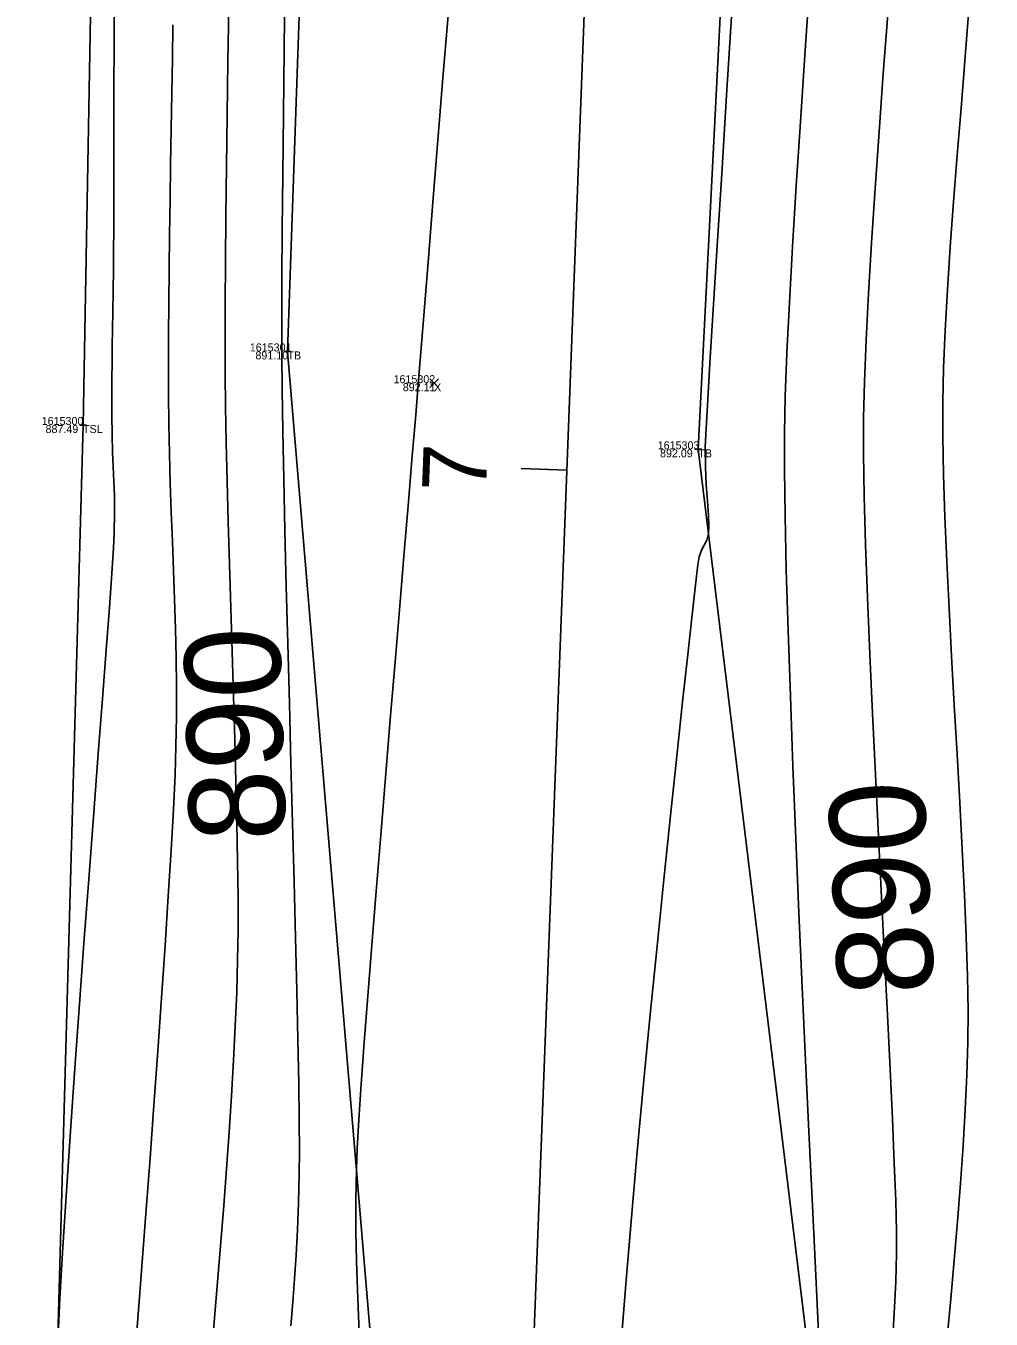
# Model space of a CAD drawing. Extents: x 1957117 to 1971063, y 701601 to 715861.
# Drawn here: x 1962700.8 to 1962743, y 702660.6 to 702717.2 of the extents above; entities that cross this region are included whole.
import ezdxf

# ---------------------------------------------------------------- set-up
doc = ezdxf.new("R2010")
doc.units = 0
for name, color, linetype in [('AP_X_Lights', 7, 'Continuous'), ('DT_X_Break_Line', 7, 'Continuous'), ('DT_X_Contour_Major', 7, 'Continuous'), ('DT_X_Contour_Minor', 7, 'Continuous'), ('GE_X_CL_20', 7, 'Continuous'), ('PV_P_Drive', 7, 'Continuous'), ('PV_P_Shoulder', 7, 'Continuous'), ('RS_Raster1', 7, 'Continuous'), ('SC_Scratch1', 7, 'Continuous')]:
    doc.layers.add(name, color=color, linetype=linetype)

msp = doc.modelspace()

# ---------------------------------------------------------------- linework, layer by layer
at = {"layer": 'AP_X_Lights'}
for p, q in [((1962718.431, 702701.37), (1962718.819, 702701.76)), ((1962718.431, 702701.76), (1962718.819, 702701.37))]:
    msp.add_line(p, q, dxfattribs=at)
at = {"layer": 'DT_X_Break_Line'}
for points in [[(1962757.692, 703508.157), (1962753.044, 703454.513), (1962744.146, 703405.113), (1962744.434, 703349.663), (1962736.435, 703304.968), (1962738.519, 703256.58), (1962733.25, 703205.119), (1962728.86, 703155.329), (1962727.562, 703104.951), (1962723.293, 703055.515), (1962724.436, 703005.51), (1962718.067, 702954.967), (1962720.729, 702905.083), (1962722.557, 702854.421), (1962723.043, 702804.701), (1962714.011, 702754.826), (1962712.212, 702702.955), (1962716.271, 702654.75)], [(1962702.117, 702657.987), (1962703.272, 702699.736), (1962705.228, 702806.071), (1962703.423, 702855.641), (1962706.263, 702905.812), (1962712.174, 702956.181), (1962713.523, 703005.763), (1962712.842, 703056.179), (1962714.348, 703106.08), (1962716.294, 703155.887), (1962718.32, 703206.081), (1962722.321, 703254.839), (1962724.563, 703306.646), (1962729.417, 703354.621), (1962729.297, 703405.46), (1962730.818, 703457.798), (1962733.395, 703504.264)], [(1962735.623, 702653.941), (1962730.179, 702698.673), (1962732.947, 702753.894), (1962738.207, 702804.216), (1962738.987, 702853.61), (1962736.001, 702904.958), (1962739.593, 702953.751), (1962746.003, 703003.979), (1962748.378, 703053.684), (1962745.135, 703102.004), (1962753.642, 703155.418), (1962750.77, 703204.49), (1962754.665, 703250.528), (1962756.699, 703302.164), (1962759.222, 703352.026), (1962759.063, 703405.067), (1962773.34, 703451.658), (1962770.93, 703504.314)]]:
    msp.add_lwpolyline(points, dxfattribs=at)
at = {"layer": 'DT_X_Contour_Major'}
for points in [[(1962709.641, 702717.985), (1962709.607, 702715.632), (1962709.576, 702713.308), (1962709.547, 702711.049), (1962709.523, 702708.89), (1962709.504, 702706.867), (1962709.49, 702705.016), (1962709.484, 702703.373), (1962709.486, 702701.973), (1962709.5, 702700.545), (1962709.528, 702698.974), (1962709.568, 702697.285), (1962709.617, 702695.502), (1962709.673, 702693.647), (1962709.732, 702691.744), (1962709.793, 702689.817), (1962709.853, 702687.889), (1962709.909, 702685.983), (1962709.96, 702684.124), (1962710.002, 702682.334), (1962710.032, 702680.637), (1962710.05, 702679.056), (1962710.051, 702677.615), (1962710.033, 702676.338), (1962709.991, 702674.932), (1962709.93, 702673.466), (1962709.852, 702671.949), (1962709.761, 702670.393), (1962709.657, 702668.81), (1962709.544, 702667.21), (1962709.424, 702665.604), (1962709.299, 702664.005), (1962709.171, 702662.422), (1962709.043, 702660.868), (1962708.917, 702659.353)], [(1962709.641, 702717.985), (1962709.607, 702715.632), (1962709.576, 702713.308), (1962709.547, 702711.049), (1962709.523, 702708.89), (1962709.504, 702706.867), (1962709.49, 702705.016), (1962709.484, 702703.373), (1962709.486, 702701.973), (1962709.5, 702700.545), (1962709.528, 702698.974), (1962709.568, 702697.285), (1962709.617, 702695.502), (1962709.673, 702693.647), (1962709.732, 702691.744), (1962709.793, 702689.817), (1962709.853, 702687.889), (1962709.909, 702685.983), (1962709.96, 702684.124), (1962710.002, 702682.334), (1962710.032, 702680.637), (1962710.05, 702679.056), (1962710.051, 702677.615), (1962710.033, 702676.338), (1962709.991, 702674.932), (1962709.93, 702673.466), (1962709.852, 702671.949), (1962709.761, 702670.393), (1962709.657, 702668.81), (1962709.544, 702667.21), (1962709.424, 702665.604), (1962709.299, 702664.005), (1962709.171, 702662.422), (1962709.043, 702660.868), (1962708.917, 702659.353)], [(1962738.461, 702717.695), (1962738.269, 702715.112), (1962738.084, 702712.56), (1962737.911, 702710.08), (1962737.754, 702707.707), (1962737.62, 702705.482), (1962737.514, 702703.442), (1962737.44, 702701.626), (1962737.403, 702700.07), (1962737.404, 702698.497), (1962737.437, 702696.631), (1962737.496, 702694.517), (1962737.579, 702692.197), (1962737.68, 702689.717), (1962737.796, 702687.121), (1962737.922, 702684.452), (1962738.055, 702681.755), (1962738.19, 702679.074), (1962738.323, 702676.454), (1962738.449, 702673.937), (1962738.566, 702671.569), (1962738.667, 702669.394), (1962738.75, 702667.455), (1962738.81, 702665.798), (1962738.844, 702664.465), (1962738.845, 702663.501), (1962738.811, 702662.27), (1962738.761, 702661.155), (1962738.697, 702660.127)], [(1962738.461, 702717.695), (1962738.269, 702715.112), (1962738.084, 702712.56), (1962737.911, 702710.08), (1962737.754, 702707.707), (1962737.62, 702705.482), (1962737.514, 702703.442), (1962737.44, 702701.626), (1962737.403, 702700.07), (1962737.404, 702698.497), (1962737.437, 702696.631), (1962737.496, 702694.517), (1962737.579, 702692.197), (1962737.68, 702689.717), (1962737.796, 702687.121), (1962737.922, 702684.452), (1962738.055, 702681.755), (1962738.19, 702679.074), (1962738.323, 702676.454), (1962738.449, 702673.937), (1962738.566, 702671.569), (1962738.667, 702669.394), (1962738.75, 702667.455), (1962738.81, 702665.798), (1962738.844, 702664.465), (1962738.845, 702663.501), (1962738.811, 702662.27), (1962738.761, 702661.155), (1962738.697, 702660.127)]]:
    msp.add_lwpolyline(points, dxfattribs=at)
at = {"layer": 'DT_X_Contour_Minor'}
for points in [[(1962704.639, 702719.443), (1962704.632, 702716.677), (1962704.626, 702714.141), (1962704.621, 702711.883), (1962704.617, 702709.95), (1962704.613, 702708.389), (1962704.609, 702707.248), (1962704.605, 702706.573), (1962704.594, 702705.579), (1962704.58, 702704.703), (1962704.566, 702703.914), (1962704.553, 702703.181), (1962704.541, 702702.473), (1962704.532, 702701.759), (1962704.528, 702701.007), (1962704.529, 702700.188), (1962704.541, 702699.297), (1962704.565, 702698.556), (1962704.594, 702697.906), (1962704.622, 702697.285), (1962704.643, 702696.635), (1962704.651, 702695.894), (1962704.639, 702695.004), (1962704.608, 702694.355), (1962704.535, 702693.253), (1962704.427, 702691.751), (1962704.288, 702689.901), (1962704.124, 702687.756), (1962703.941, 702685.368), (1962703.743, 702682.788), (1962703.535, 702680.07), (1962703.324, 702677.265), (1962703.113, 702674.426), (1962702.909, 702671.605), (1962702.717, 702668.855), (1962702.542, 702666.227), (1962702.389, 702663.774), (1962702.264, 702661.548), (1962702.171, 702659.602)], [(1962704.639, 702719.443), (1962704.632, 702716.677), (1962704.626, 702714.141), (1962704.621, 702711.883), (1962704.617, 702709.95), (1962704.613, 702708.389), (1962704.609, 702707.248), (1962704.605, 702706.573), (1962704.594, 702705.579), (1962704.58, 702704.703), (1962704.566, 702703.914), (1962704.553, 702703.181), (1962704.541, 702702.473), (1962704.532, 702701.759), (1962704.528, 702701.007), (1962704.529, 702700.188), (1962704.541, 702699.297), (1962704.565, 702698.556), (1962704.594, 702697.906), (1962704.622, 702697.285), (1962704.643, 702696.635), (1962704.651, 702695.894), (1962704.639, 702695.004), (1962704.608, 702694.355), (1962704.535, 702693.253), (1962704.427, 702691.751), (1962704.288, 702689.901), (1962704.124, 702687.756), (1962703.941, 702685.368), (1962703.743, 702682.788), (1962703.535, 702680.07), (1962703.324, 702677.265), (1962703.113, 702674.426), (1962702.909, 702671.605), (1962702.717, 702668.855), (1962702.542, 702666.227), (1962702.389, 702663.774), (1962702.264, 702661.548), (1962702.171, 702659.602)], [(1962712.101, 702719.063), (1962712.065, 702716.13), (1962712.033, 702713.324), (1962712.006, 702710.694), (1962711.985, 702708.285), (1962711.97, 702706.146), (1962711.963, 702704.324), (1962711.964, 702702.866), (1962711.979, 702701.304), (1962712.008, 702699.464), (1962712.049, 702697.387), (1962712.1, 702695.117), (1962712.16, 702692.694), (1962712.225, 702690.16), (1962712.294, 702687.558), (1962712.365, 702684.93), (1962712.435, 702682.317), (1962712.503, 702679.762), (1962712.567, 702677.306), (1962712.623, 702674.991), (1962712.671, 702672.86), (1962712.707, 702670.953), (1962712.731, 702669.314), (1962712.739, 702667.984), (1962712.73, 702667.004), (1962712.693, 702665.722), (1962712.645, 702664.543), (1962712.586, 702663.441), (1962712.519, 702662.391), (1962712.443, 702661.366), (1962712.359, 702660.343)], [(1962712.101, 702719.063), (1962712.065, 702716.13), (1962712.033, 702713.324), (1962712.006, 702710.694), (1962711.985, 702708.285), (1962711.97, 702706.146), (1962711.963, 702704.324), (1962711.964, 702702.866), (1962711.979, 702701.304), (1962712.008, 702699.464), (1962712.049, 702697.387), (1962712.1, 702695.117), (1962712.16, 702692.694), (1962712.225, 702690.16), (1962712.294, 702687.558), (1962712.365, 702684.93), (1962712.435, 702682.317), (1962712.503, 702679.762), (1962712.567, 702677.306), (1962712.623, 702674.991), (1962712.671, 702672.86), (1962712.707, 702670.953), (1962712.731, 702669.314), (1962712.739, 702667.984), (1962712.73, 702667.004), (1962712.693, 702665.722), (1962712.645, 702664.543), (1962712.586, 702663.441), (1962712.519, 702662.391), (1962712.443, 702661.366), (1962712.359, 702660.343)], [(1962735.51, 702658.523), (1962735.404, 702660.675), (1962735.283, 702663.148), (1962735.151, 702665.888), (1962735.012, 702668.838), (1962734.868, 702671.945), (1962734.723, 702675.151), (1962734.581, 702678.403), (1962734.445, 702681.644), (1962734.318, 702684.82), (1962734.204, 702687.875), (1962734.106, 702690.754), (1962734.027, 702693.401), (1962733.971, 702695.761), (1962733.942, 702697.78), (1962733.942, 702699.401), (1962733.978, 702700.984), (1962734.053, 702702.899), (1962734.161, 702705.101), (1962734.298, 702707.546), (1962734.459, 702710.192), (1962734.64, 702712.995), (1962734.836, 702715.911), (1962735.043, 702718.897)], [(1962735.51, 702658.523), (1962735.404, 702660.675), (1962735.283, 702663.148), (1962735.151, 702665.888), (1962735.012, 702668.838), (1962734.868, 702671.945), (1962734.723, 702675.151), (1962734.581, 702678.403), (1962734.445, 702681.644), (1962734.318, 702684.82), (1962734.204, 702687.875), (1962734.106, 702690.754), (1962734.027, 702693.401), (1962733.971, 702695.761), (1962733.942, 702697.78), (1962733.942, 702699.401), (1962733.978, 702700.984), (1962734.053, 702702.899), (1962734.161, 702705.101), (1962734.298, 702707.546), (1962734.459, 702710.192), (1962734.64, 702712.995), (1962734.836, 702715.911), (1962735.043, 702718.897)], [(1962719.276, 702718.159), (1962719.027, 702715.096), (1962718.791, 702712.189), (1962718.572, 702709.487), (1962718.374, 702707.04), (1962718.201, 702704.895), (1962718.056, 702703.103), (1962717.944, 702701.713), (1962717.819, 702700.186), (1962717.67, 702698.393), (1962717.502, 702696.375), (1962717.317, 702694.171), (1962717.12, 702691.824), (1962716.915, 702689.373), (1962716.705, 702686.858), (1962716.495, 702684.322), (1962716.288, 702681.804), (1962716.089, 702679.344), (1962715.9, 702676.984), (1962715.727, 702674.764), (1962715.573, 702672.725), (1962715.442, 702670.908), (1962715.337, 702669.352), (1962715.263, 702668.099), (1962715.224, 702667.189), (1962715.201, 702665.82), (1962715.205, 702664.469), (1962715.23, 702663.161), (1962715.269, 702661.923), (1962715.315, 702660.779), (1962715.36, 702659.757)], [(1962719.276, 702718.159), (1962719.027, 702715.096), (1962718.791, 702712.189), (1962718.572, 702709.487), (1962718.374, 702707.04), (1962718.201, 702704.895), (1962718.056, 702703.103), (1962717.944, 702701.713), (1962717.819, 702700.186), (1962717.67, 702698.393), (1962717.502, 702696.375), (1962717.317, 702694.171), (1962717.12, 702691.824), (1962716.915, 702689.373), (1962716.705, 702686.858), (1962716.495, 702684.322), (1962716.288, 702681.804), (1962716.089, 702679.344), (1962715.9, 702676.984), (1962715.727, 702674.764), (1962715.573, 702672.725), (1962715.442, 702670.908), (1962715.337, 702669.352), (1962715.263, 702668.099), (1962715.224, 702667.189), (1962715.201, 702665.82), (1962715.205, 702664.469), (1962715.23, 702663.161), (1962715.269, 702661.923), (1962715.315, 702660.779), (1962715.36, 702659.757)], [(1962726.82, 702659.805), (1962727.019, 702662.342), (1962727.251, 702665.081), (1962727.509, 702667.965), (1962727.787, 702670.94), (1962728.078, 702673.951), (1962728.375, 702676.943), (1962728.671, 702679.862), (1962728.96, 702682.652), (1962729.235, 702685.258), (1962729.49, 702687.626), (1962729.716, 702689.701), (1962729.908, 702691.427), (1962730.059, 702692.751), (1962730.163, 702693.617), (1962730.211, 702693.969), (1962730.313, 702694.259), (1962730.432, 702694.476), (1962730.544, 702694.694), (1962730.628, 702694.984), (1962730.644, 702695.309), (1962730.622, 702695.794), (1962730.578, 702696.41), (1962730.528, 702697.125), (1962730.49, 702697.909), (1962730.48, 702698.731), (1962730.507, 702699.333), (1962730.577, 702700.592), (1962730.686, 702702.434), (1962730.83, 702704.785), (1962731.003, 702707.572), (1962731.2, 702710.722), (1962731.417, 702714.16), (1962731.648, 702717.814)], [(1962726.82, 702659.805), (1962727.019, 702662.342), (1962727.251, 702665.081), (1962727.509, 702667.965), (1962727.787, 702670.94), (1962728.078, 702673.951), (1962728.375, 702676.943), (1962728.671, 702679.862), (1962728.96, 702682.652), (1962729.235, 702685.258), (1962729.49, 702687.626), (1962729.716, 702689.701), (1962729.908, 702691.427), (1962730.059, 702692.751), (1962730.163, 702693.617), (1962730.211, 702693.969), (1962730.313, 702694.259), (1962730.432, 702694.476), (1962730.544, 702694.694), (1962730.628, 702694.984), (1962730.644, 702695.309), (1962730.622, 702695.794), (1962730.578, 702696.41), (1962730.528, 702697.125), (1962730.49, 702697.909), (1962730.48, 702698.731), (1962730.507, 702699.333), (1962730.577, 702700.592), (1962730.686, 702702.434), (1962730.83, 702704.785), (1962731.003, 702707.572), (1962731.2, 702710.722), (1962731.417, 702714.16), (1962731.648, 702717.814)], [(1962741.998, 702717.717), (1962741.835, 702715.663), (1962741.668, 702713.593), (1962741.502, 702711.532), (1962741.344, 702709.504), (1962741.199, 702707.535), (1962741.073, 702705.649), (1962740.972, 702703.871), (1962740.9, 702702.226), (1962740.865, 702700.74), (1962740.866, 702699.24), (1962740.9, 702697.559), (1962740.96, 702695.727), (1962741.043, 702693.773), (1962741.142, 702691.728), (1962741.253, 702689.62), (1962741.371, 702687.48), (1962741.492, 702685.338), (1962741.609, 702683.223), (1962741.718, 702681.164), (1962741.814, 702679.192), (1962741.892, 702677.337), (1962741.947, 702675.627), (1962741.974, 702674.093), (1962741.968, 702672.765), (1962741.925, 702671.319), (1962741.855, 702669.796), (1962741.76, 702668.21), (1962741.646, 702666.575), (1962741.515, 702664.904), (1962741.371, 702663.213), (1962741.218, 702661.515), (1962741.06, 702659.824)], [(1962741.998, 702717.717), (1962741.835, 702715.663), (1962741.668, 702713.593), (1962741.502, 702711.532), (1962741.344, 702709.504), (1962741.199, 702707.535), (1962741.073, 702705.649), (1962740.972, 702703.871), (1962740.9, 702702.226), (1962740.865, 702700.74), (1962740.866, 702699.24), (1962740.9, 702697.559), (1962740.96, 702695.727), (1962741.043, 702693.773), (1962741.142, 702691.728), (1962741.253, 702689.62), (1962741.371, 702687.48), (1962741.492, 702685.338), (1962741.609, 702683.223), (1962741.718, 702681.164), (1962741.814, 702679.192), (1962741.892, 702677.337), (1962741.947, 702675.627), (1962741.974, 702674.093), (1962741.968, 702672.765), (1962741.925, 702671.319), (1962741.855, 702669.796), (1962741.76, 702668.21), (1962741.646, 702666.575), (1962741.515, 702664.904), (1962741.371, 702663.213), (1962741.218, 702661.515), (1962741.06, 702659.824)], [(1962707.2, 702717.245), (1962707.178, 702715.757), (1962707.154, 702714.234), (1962707.128, 702712.688), (1962707.103, 702711.132), (1962707.079, 702709.58), (1962707.056, 702708.044), (1962707.037, 702706.539), (1962707.021, 702705.077), (1962707.01, 702703.671), (1962707.005, 702702.334), (1962707.007, 702701.081), (1962707.021, 702699.778), (1962707.049, 702698.485), (1962707.086, 702697.2), (1962707.131, 702695.921), (1962707.178, 702694.646), (1962707.227, 702693.374), (1962707.272, 702692.101), (1962707.311, 702690.827), (1962707.34, 702689.548), (1962707.356, 702688.264), (1962707.356, 702686.972), (1962707.336, 702685.671), (1962707.295, 702684.453), (1962707.222, 702682.925), (1962707.123, 702681.135), (1962707.001, 702679.133), (1962706.86, 702676.968), (1962706.706, 702674.69), (1962706.542, 702672.348), (1962706.372, 702669.992), (1962706.202, 702667.67), (1962706.035, 702665.432), (1962705.875, 702663.328), (1962705.728, 702661.407), (1962705.596, 702659.719)], [(1962707.2, 702717.245), (1962707.178, 702715.757), (1962707.154, 702714.234), (1962707.128, 702712.688), (1962707.103, 702711.132), (1962707.079, 702709.58), (1962707.056, 702708.044), (1962707.037, 702706.539), (1962707.021, 702705.077), (1962707.01, 702703.671), (1962707.005, 702702.334), (1962707.007, 702701.081), (1962707.021, 702699.778), (1962707.049, 702698.485), (1962707.086, 702697.2), (1962707.131, 702695.921), (1962707.178, 702694.646), (1962707.227, 702693.374), (1962707.272, 702692.101), (1962707.311, 702690.827), (1962707.34, 702689.548), (1962707.356, 702688.264), (1962707.356, 702686.972), (1962707.336, 702685.671), (1962707.295, 702684.453), (1962707.222, 702682.925), (1962707.123, 702681.135), (1962707.001, 702679.133), (1962706.86, 702676.968), (1962706.706, 702674.69), (1962706.542, 702672.348), (1962706.372, 702669.992), (1962706.202, 702667.67), (1962706.035, 702665.432), (1962705.875, 702663.328), (1962705.728, 702661.407), (1962705.596, 702659.719)]]:
    msp.add_lwpolyline(points, dxfattribs=at)
at = {"layer": 'GE_X_CL_20'}
msp.add_line((1962724.43, 702697.762), (1962722.432, 702697.839), dxfattribs=at)
msp.add_lwpolyline([(1962741.373, 703141.619), (1962697.729, 701998.272)], dxfattribs=at)
at = {"layer": 'PV_P_Drive'}
for p, q in [((1962712.066, 702702.955), (1962712.358, 702702.955)), ((1962712.212, 702703.101), (1962712.212, 702702.809)), ((1962712.212, 702702.955), (1962712.212, 702702.955)), ((1962703.126, 702699.736), (1962703.418, 702699.736)), ((1962703.272, 702699.882), (1962703.272, 702699.59)), ((1962703.272, 702699.736), (1962703.272, 702699.736)), ((1962730.179, 702698.819), (1962730.179, 702698.527)), ((1962730.033, 702698.673), (1962730.325, 702698.673)), ((1962730.179, 702698.673), (1962730.179, 702698.673))]:
    msp.add_line(p, q, dxfattribs=at)

# ---------------------------------------------------------------- texts
at = {"layer": 'DT_X_Contour_Major'}
for rotation, p in [(91.697, (1962712.141, 702681.585)), (92.8799, (1962740.502, 702674.901))]:
    msp.add_text('890', height=4.2, rotation=rotation, dxfattribs=at).set_placement(p)
at = {"layer": 'GE_X_CL_20'}
msp.add_text('7', height=2.8, rotation=87.8139, dxfattribs=at).set_placement((1962720.889, 702696.763))
at = {"layer": 'PV_P_Shoulder'}
for s, p in [('891.10', (1962710.812, 702702.605)), ('892.11', (1962717.255, 702701.215)), ('887.49', (1962701.632, 702699.386)), ('892.09', (1962728.504, 702698.323))]:
    msp.add_text(s, height=0.35, dxfattribs=at).set_placement(p)
at = {"layer": 'RS_Raster1'}
for s, p in [('1615301', (1962710.567, 702702.955)), ('1615302', (1962716.851, 702701.565)), ('1615300', (1962701.465, 702699.736)), ('1615303', (1962728.402, 702698.673))]:
    msp.add_text(s, height=0.35, dxfattribs=at).set_placement(p)
at = {"layer": 'SC_Scratch1'}
for s, p in [('TB', (1962712.212, 702702.605)), ('X', (1962718.625, 702701.215)), ('TSL', (1962703.272, 702699.386)), ('TB', (1962730.179, 702698.323))]:
    msp.add_text(s, height=0.35, dxfattribs=at).set_placement(p)

doc.saveas('drawing.dxf')
